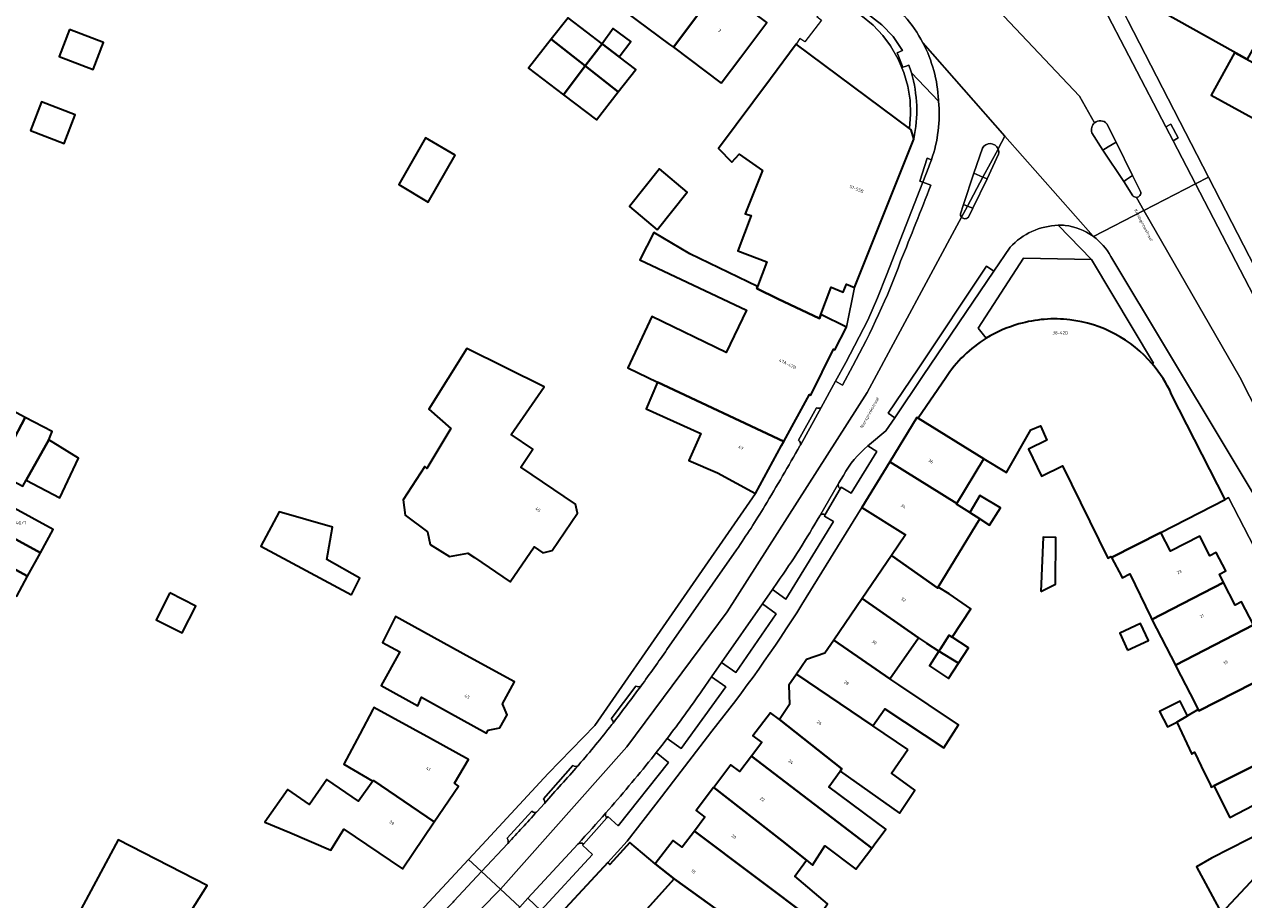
# Model space of a CAD drawing. Header units: metres. Extents: x 197700 to 204338, y 317132 to 325229.
# Tile 806 of 1056: x 202658 to 202798, y 319890 to 319991. Entities that reach past the tile are written whole.
import ezdxf
from ezdxf.enums import TextEntityAlignment as Align

# ---------------------------------------------------------------- set-up
doc = ezdxf.new("R2010")
doc.units = ezdxf.units.M
for name, color, linetype, lineweight in [('B-WE-GR-BEPLANTING_CULTUUR_BODEMBEDEKKER-GV', 90, 'Continuous', 18), ('B-WE-GR-BEPLANTING_CULTUUR_ROOS-GV', 90, 'Continuous', 18), ('B-WE-IE-TERREINAFSCHEIDING_KUNSTMATIG_MUUR-G', 90, 'IE-TERREINAFSCHEIDING-KUNSTMATIG-DICHT', 18), ('B-WE-IE-TERREINAFSCHEIDING_KUNSTMATIG_MUUR-GV', 90, 'Continuous', 18), ('B-WE-OG-BEBOUWING-GV', 7, 'Continuous', 35), ('B-WE-OG-BEBOUWING-T18', 10, 'Continuous', 18), ('B-WE-OG-TERREIN_ERF-GV', 7, 'Continuous', 18), ('B-WE-OG-TOPOGRAFIE-T18', 10, 'Continuous', 18), ('B-WE-VH-VERHARDING_ASFALT-GV', 252, 'Continuous', 18), ('B-WE-VH-VERHARDING_BEDRIJFSVLOERPLAAT-GV', 252, 'Continuous', 18), ('B-WE-VH-VERHARDING_BETONSTRAATSTEEN-GV', 252, 'Continuous', 18), ('B-WE-VH-VERHARDING_GESLOTEN-GV', 252, 'Continuous', 18), ('B-WE-VH-VERHARDING_OPEN-GV', 252, 'Continuous', 18), ('B-WE-VH-VERHARDING_TEGEL-GV', 252, 'Continuous', 18)]:
    doc.layers.add(name, color=color, linetype=linetype, lineweight=lineweight)
doc.styles.add('NLCS-ISO-M200-T18', font='NLCS-ISO.ttf', dxfattribs={"height": 0.36})
doc.linetypes.add('IE-TERREINAFSCHEIDING-KUNSTMATIG-DICHT', pattern='A,8,-1,[82,NLCS.SHX,S=0.75,R=90,X=0,Y=0],-1', length=10)

msp = doc.modelspace()

# ---------------------------------------------------------------- linework, layer by layer
at = {"layer": 'B-WE-GR-BEPLANTING_CULTUUR_BODEMBEDEKKER-GV'}
for points in [[(202751.982, 319937.627), (202752.085, 319937.806), (202753.241, 319937.124), (202756.187, 319941.927), (202755.171, 319942.566)], [(202752.353, 319939.164), (202751.82, 319938.301), (202751.784, 319938.238)], [(202744.752, 319926.856), (202744.162, 319926.009), (202745.709, 319924.906), (202751.21, 319933.84), (202750.162, 319934.472), (202750.259, 319934.641)], [(202732.03, 319908.843), (202733.659, 319907.697), (202738.782, 319914.801), (202737.153, 319915.948)], [(202737.153, 319915.948), (202736.032, 319914.339)], [(202725.083, 319899.696), (202725.207, 319899.836), (202726.393, 319898.782), (202732.204, 319906.085), (202730.778, 319907.221), (202730.218, 319906.509)]]:
    msp.add_lwpolyline(points, dxfattribs=at)
for points in [[(202755.171, 319942.566, 0.0958206), (202752.353, 319939.164)], [(202751.784, 319938.238, 0.3560045), (202751.982, 319937.627)], [(202749.617, 319934.51, -0.0233493), (202744.752, 319926.856)], [(202750.259, 319934.641, 0.4007892), (202749.617, 319934.51)], [(202736.032, 319914.339, -0.0104683), (202732.03, 319908.843)], [(202730.218, 319906.509, -0.0097568), (202724.973, 319900.272)], [(202724.973, 319900.272, 0.3350634), (202725.083, 319899.696)]]:
    msp.add_lwpolyline(points, format="xyb", dxfattribs=at)
msp.add_lwpolyline([(202743.01, 319924.356), (202738.31, 319917.609), (202739.955, 319916.429), (202744.613, 319923.226)], close=True, dxfattribs=at)
at = {"layer": 'B-WE-GR-BEPLANTING_CULTUUR_ROOS-GV'}
for points in [[(202721.748, 319896.671), (202715.982, 319890.427)], [(202715.982, 319890.427), (202717.456, 319889.005), (202723.424, 319895.481), (202722.289, 319896.533), (202722.407, 319896.666)]]:
    msp.add_lwpolyline(points, dxfattribs=at)
msp.add_lwpolyline([(202722.407, 319896.666, 0.3717661), (202721.748, 319896.671)], format="xyb", dxfattribs=at)
at = {"layer": 'B-WE-IE-TERREINAFSCHEIDING_KUNSTMATIG_MUUR-G'}
msp.add_lwpolyline([(202751.567, 319995.099), (202749.271, 319992.071), (202749.835, 319991.62), (202747.9, 319989.146), (202747.334, 319989.516), (202746.914, 319988.885)], dxfattribs=at)
msp.add_lwpolyline([(202760.184, 319985.561, 0.0157528), (202759.892, 319986.458)], format="xyb", dxfattribs=at)
at = {"layer": 'B-WE-IE-TERREINAFSCHEIDING_KUNSTMATIG_MUUR-GV'}
for points in [[(202759.892, 319986.458), (202759.464, 319986.308), (202759.213, 319986.219), (202758.542, 319987.866), (202759.141, 319988.138), (202758.08, 319989.749), (202756.793, 319991.112), (202754.73, 319992.686), (202754.359, 319992.199), (202755.771, 319991.065), (202756.892, 319989.871), (202757.795, 319988.666), (202758.673, 319987.129), (202759.309, 319985.619), (202759.762, 319984.045), (202760.025, 319982.429), (202760.095, 319980.792), (202759.972, 319979.16)], [(202759.972, 319979.16), (202760.173, 319979.01), (202760.461, 319977.973)]]:
    msp.add_lwpolyline(points, dxfattribs=at)
for points in [[(202760.184, 319985.561, 0.0157528), (202759.892, 319986.458)], [(202760.461, 319977.973, 0.1245364), (202760.184, 319985.561)]]:
    msp.add_lwpolyline(points, format="xyb", dxfattribs=at)
at = {"layer": 'B-WE-OG-BEBOUWING-GV'}
for points in [[(202801.532, 319991.812), (202793.066, 319995.062), (202794.413, 319998.608), (202793.369, 319999.142), (202794.022, 320001.114), (202785.616, 320003.713), (202782.758, 319996.192), (202798.922, 319987.147), (202801.321, 319991.436)], [(202732.491, 319999.651), (202727.241, 319992.613), (202732.318, 319988.827), (202732.746, 319988.508), (202738.003, 319995.516)], [(202738.271, 319984.389), (202740.523, 319987.392), (202743.515, 319991.381), (202738.003, 319995.516), (202732.746, 319988.508)], [(202724.532, 319988.927), (202722.753, 319990.282), (202720.625, 319991.902), (202718.681, 319989.433), (202722.583, 319986.362)], [(202663.159, 319990.578), (202661.964, 319987.464), (202665.874, 319985.964), (202667.068, 319989.079)], [(202724.532, 319988.927), (202724.551, 319988.913), (202726.513, 319987.419), (202727.842, 319989.165), (202725.803, 319990.685)], [(202720.098, 319983.035), (202722.583, 319986.362), (202718.681, 319989.433), (202716.063, 319986.107)], [(202724.551, 319988.913), (202724.532, 319988.927), (202722.583, 319986.362), (202726.396, 319983.36), (202728.438, 319985.953), (202726.513, 319987.419)], [(202753.637, 319960.83), (202760.478, 319977.911), (202760.461, 319977.973), (202760.173, 319979.01), (202759.972, 319979.16), (202746.914, 319988.885), (202743.927, 319984.875), (202737.933, 319976.828), (202739.499, 319975.258), (202740.331, 319976.189), (202743.021, 319974.305), (202741.042, 319969.318), (202741.704, 319969.107), (202740.161, 319965.053), (202743.531, 319963.785), (202742.447, 319960.936), (202742.359, 319960.705), (202744.803, 319959.534), (202749.577, 319957.236), (202749.764, 319957.73), (202750.945, 319960.848), (202752.321, 319960.274), (202752.708, 319961.202)], [(202797.423, 319987.886), (202794.741, 319982.98), (202803.514, 319978.184), (202806.196, 319983.09)], [(202720.098, 319983.035), (202723.876, 319980.159), (202726.396, 319983.36), (202722.583, 319986.362)], [(202658.637, 319978.919), (202662.544, 319977.42), (202663.808, 319980.717), (202659.901, 319982.216)], [(202707.58, 319976.058), (202704.182, 319978.094), (202701.105, 319972.688), (202704.503, 319970.652)], [(202730.9, 319967.476), (202734.344, 319971.82), (202731.144, 319974.517), (202727.7, 319970.173)], [(202752.687, 319956.233), (202749.764, 319957.73), (202749.577, 319957.236), (202744.803, 319959.534), (202742.359, 319960.705), (202742.447, 319960.936), (202734.659, 319964.703), (202730.502, 319967.165), (202728.891, 319963.997), (202741.175, 319958.218), (202738.828, 319953.319), (202730.248, 319957.482), (202727.519, 319951.576), (202730.92, 319949.927), (202745.48, 319943.085), (202748.443, 319948.489), (202748.604, 319948.411), (202751.187, 319953.733), (202751.367, 319953.649)], [(202709.069, 319930.218), (202709.81, 319929.711), (202713.936, 319926.886), (202716.716, 319930.946), (202717.714, 319930.248), (202718.76, 319930.492), (202721.681, 319934.81), (202721.466, 319935.858), (202715.155, 319940.127), (202716.539, 319942.173), (202714.037, 319943.865), (202717.841, 319949.358), (202708.933, 319953.799), (202704.574, 319946.798), (202707.103, 319944.578), (202704.325, 319939.945), (202704.117, 319940.206), (202701.61, 319936.334), (202701.838, 319934.589), (202704.416, 319932.678), (202704.712, 319931.204), (202706.942, 319929.8)], [(202737.83, 319939.463), (202742.226, 319937.082), (202745.214, 319942.6), (202745.48, 319943.085), (202730.92, 319949.927), (202729.597, 319946.842), (202735.902, 319943.994), (202734.538, 319940.884)], [(202654.701, 319939.531), (202658.051, 319945.842), (202655.006, 319947.458), (202651.656, 319941.147)], [(202658.051, 319945.842), (202654.701, 319939.531), (202657.747, 319937.915), (202658.165, 319938.616), (202660.754, 319943.261), (202661.131, 319944.207)], [(202757.688, 319940.721), (202765.435, 319935.937), (202768.516, 319941.085), (202760.956, 319945.779), (202760.83, 319945.857)], [(202660.754, 319943.261), (202658.165, 319938.616), (202662.024, 319936.566), (202664.184, 319941.155)], [(202765.435, 319935.937), (202757.688, 319940.721), (202754.472, 319935.463), (202759.501, 319932.301), (202757.883, 319929.93), (202763.223, 319926.162), (202763.286, 319926.266), (202768.072, 319934.149), (202766.91, 319934.881), (202765.38, 319935.845)], [(202768.072, 319934.149), (202769.202, 319933.437), (202770.447, 319935.412), (202768.077, 319936.83), (202766.91, 319934.881)], [(202659.795, 319930.23), (202661.272, 319932.919), (202656.344, 319935.627), (202654.859, 319932.924)], [(202695.649, 319925.418), (202696.615, 319927.322), (202692.822, 319929.453), (202693.456, 319933.191), (202687.33, 319934.976), (202685.214, 319931.005)], [(202653.374, 319930.221), (202658.317, 319927.54), (202659.795, 319930.23), (202654.859, 319932.924)], [(202775.113, 319925.786), (202776.793, 319926.624), (202776.85, 319932.009), (202775.367, 319932.036)], [(202783.244, 319929.694), (202784.426, 319927.479), (202784.495, 319927.346), (202785.367, 319927.816), (202787.775, 319922.812), (202787.9, 319922.569), (202796.174, 319926.813), (202795.682, 319927.769), (202796.415, 319928.147), (202795.318, 319930.279), (202794.584, 319929.902), (202793.413, 319932.178), (202790.043, 319930.444), (202788.945, 319932.578), (202788.932, 319932.603)], [(202652.136, 319927.967), (202657.064, 319925.26), (202658.317, 319927.54), (202653.374, 319930.221)], [(202763.286, 319926.266), (202763.223, 319926.162), (202757.883, 319929.93), (202754.512, 319924.987), (202760.995, 319920.44), (202761.928, 319919.839), (202763.356, 319918.918), (202763.532, 319919.192), (202764.535, 319920.748), (202764.71, 319920.632), (202764.89, 319920.512), (202767.053, 319923.775), (202764.532, 319925.528)], [(202674.693, 319925.614), (202673.138, 319922.508), (202676.149, 319921.002), (202677.703, 319924.107)], [(202796.174, 319926.813), (202787.9, 319922.569), (202790.612, 319917.294), (202799.613, 319921.93), (202798.251, 319924.579), (202797.518, 319924.202)], [(202754.512, 319924.987), (202751.232, 319920.178), (202757.712, 319915.718), (202760.995, 319920.44)], [(202709.3, 319918.182), (202700.712, 319922.906), (202699.21, 319919.913), (202701.211, 319918.812), (202699.075, 319914.931), (202703.303, 319912.596), (202703.701, 319913.605), (202706.827, 319911.884), (202711.207, 319909.473), (202711.393, 319909.811), (202712.745, 319910.054), (202713.58, 319911.57), (202713.061, 319912.845), (202714.441, 319915.354), (202714.443, 319915.353), (202714.443, 319915.354)], [(202785.105, 319919.021), (202787.52, 319920.15), (202786.607, 319922.114), (202784.192, 319920.985)], [(202793.249, 319912.165), (202793.32, 319912.026), (202801.615, 319916.239), (202800.248, 319918.896), (202800.982, 319919.273), (202799.613, 319921.93), (202790.612, 319917.294), (202790.707, 319917.11), (202792.306, 319914)], [(202757.712, 319915.718), (202751.232, 319920.178), (202750.213, 319918.689), (202748.102, 319917.951), (202746.955, 319916.259), (202755.741, 319910.308), (202757.123, 319912.257), (202763.923, 319907.749), (202765.633, 319910.428), (202758.724, 319915.042)], [(202764.89, 319920.512), (202764.71, 319920.632), (202764.535, 319920.748), (202763.532, 319919.192), (202763.356, 319918.918), (202765.614, 319917.506), (202766.753, 319919.273)], [(202765.614, 319917.506), (202763.356, 319918.918), (202762.257, 319917.214), (202764.475, 319915.74)], [(202759.757, 319907.588), (202755.741, 319910.308), (202746.955, 319916.259), (202746.069, 319914.979), (202746.147, 319912.743), (202744.966, 319911.016), (202752.177, 319905.358), (202751.976, 319905.081), (202758.803, 319900.233), (202760.596, 319902.866), (202757.889, 319904.83)], [(202801.615, 319916.239), (202793.32, 319912.026), (202793.249, 319912.165), (202792.016, 319911.437), (202790.779, 319910.708), (202792.504, 319907.04), (202792.823, 319907.272), (202793.603, 319905.649), (202794.642, 319903.461), (202794.746, 319903.241), (202795.053, 319903.394), (202802.114, 319906.915), (202801.019, 319909.069), (202804.407, 319910.813), (202803.254, 319913.055), (202803.987, 319913.432), (202802.687, 319915.96), (202801.953, 319915.583)], [(202790.779, 319910.708), (202792.016, 319911.437), (202791.149, 319913.153), (202788.796, 319911.965), (202789.687, 319910.183)], [(202698.12, 319912.193), (202696.616, 319909.344), (202694.781, 319905.871), (202698.112, 319903.919), (202698.176, 319904.01), (202705.187, 319899.224), (202707.993, 319903.362), (202707.529, 319903.676), (202709.125, 319906.417), (202704.744, 319908.828), (202698.235, 319912.41)], [(202755.608, 319896.216), (202756.08, 319896.843), (202757.16, 319898.281), (202757.251, 319898.402), (202750.653, 319903.26), (202751.976, 319905.081), (202752.177, 319905.358), (202744.966, 319911.016), (202743.943, 319911.786), (202741.926, 319909.141), (202742.944, 319908.365), (202741.746, 319906.793)], [(202806.59, 319897.407), (202805.277, 319900.064), (202808.993, 319901.983), (202805.536, 319908.59), (202802.16, 319906.824), (202802.114, 319906.915), (202795.053, 319903.394), (202796.87, 319899.726), (202799.618, 319901.145), (202801.099, 319898.277), (202794.784, 319895.062), (202793.039, 319894.059), (202795.932, 319888.715), (202799.256, 319892.295), (202801.524, 319894.797)], [(202748.109, 319894.805), (202748.773, 319894.256), (202750.219, 319896.457), (202753.787, 319893.794), (202755.608, 319896.216), (202741.746, 319906.793), (202740.397, 319905.024), (202739.379, 319905.8), (202737.4, 319903.203), (202745.292, 319897.035)], [(202698.112, 319903.919), (202696.47, 319901.604), (202692.817, 319904.124), (202690.789, 319901.221), (202688.312, 319902.973), (202685.646, 319899.202), (202688.534, 319897.993), (202693.259, 319895.973), (202694.777, 319898.402), (202697.385, 319896.633), (202701.526, 319893.825), (202705.187, 319899.224), (202698.176, 319904.01)], [(202749.093, 319887.715), (202750.522, 319889.776), (202746.735, 319892.965), (202748.109, 319894.805), (202745.292, 319897.035), (202737.4, 319903.203), (202737.39, 319903.191), (202735.364, 319900.533), (202736.382, 319899.757), (202735.167, 319898.164)], [(202730.662, 319894.375), (202732.822, 319892.649), (202737.896, 319888.997), (202740.123, 319887.411), (202739.986, 319887.241), (202746.775, 319882.272), (202747.144, 319882.774), (202749.956, 319886.592), (202748.925, 319887.472), (202749.093, 319887.715), (202735.167, 319898.164), (202733.751, 319896.307), (202732.734, 319897.084)], [(202686.461, 319884.803), (202685.742, 319885.423), (202682.281, 319881.93), (202679.486, 319884.501), (202675.593, 319886.471), (202678.996, 319891.905), (202668.759, 319897.175), (202663.603, 319887.547), (202673.312, 319882.551), (202673.482, 319882.812), (202675.803, 319881.452), (202675.936, 319881.374), (202678.79, 319878.502), (202678.568, 319878.275), (202686.042, 319871.249), (202692.829, 319878.035), (202686.151, 319884.496)], [(202730.662, 319894.375), (202727.73, 319896.837), (202725.439, 319894.315), (202725.204, 319894.533), (202717.858, 319886.618), (202717.814, 319882.683), (202720.859, 319879.799), (202727.311, 319886.567), (202728.652, 319888.015), (202732.822, 319892.649)], [(202720.859, 319879.799), (202725.138, 319875.748), (202733.336, 319884.286), (202733.462, 319884.159), (202735.832, 319886.808), (202737.896, 319888.997), (202732.822, 319892.649), (202728.652, 319888.015), (202727.311, 319886.567)]]:
    msp.add_lwpolyline(points, close=True, dxfattribs=at)
for points in [[(202772.584, 319956.617, 0.069917), (202768.819, 319954.98)], [(202778.463, 319957.099, 0.1007038), (202772.584, 319956.617)], [(202787.953, 319952.018, 0.1882697), (202778.463, 319957.099)], [(202768.819, 319954.98, 0.112578), (202764.141, 319950.411)], [(202790.184, 319948.501, 0.0696083), (202787.953, 319952.018)]]:
    msp.add_lwpolyline(points, format="xyb", dxfattribs=at)
for points in [[(202764.141, 319950.411), (202760.956, 319945.779), (202768.516, 319941.085)], [(202768.516, 319941.085), (202771.154, 319939.494), (202773.954, 319944.405), (202775.048, 319944.883), (202775.792, 319943.224), (202773.695, 319942.195), (202775.166, 319939.059), (202777.592, 319940.284), (202782.844, 319929.636), (202783.182, 319929.811), (202783.244, 319929.694), (202788.932, 319932.603), (202788.945, 319932.578), (202796.366, 319936.405), (202790.184, 319948.501)]]:
    msp.add_lwpolyline(points, dxfattribs=at)
at = {"layer": 'B-WE-OG-TERREIN_ERF-GV'}
for points in [[(202727.241, 319992.613), (202721.871, 319996.617), (202720.413, 319993.057), (202714.679, 319997.413), (202716.887, 320000.332), (202716.206, 320000.84), (202718.499, 320003.897), (202721.5, 320007.897), (202727, 320003.771), (202732.491, 319999.651), (202738.003, 319995.516), (202743.515, 319991.381), (202740.523, 319987.392), (202738.271, 319984.389), (202732.746, 319988.508), (202732.318, 319988.827)], [(202722.753, 319990.282), (202724.532, 319988.927), (202725.803, 319990.685), (202727.842, 319989.165), (202726.513, 319987.419), (202728.438, 319985.953), (202726.396, 319983.36), (202723.876, 319980.159), (202720.098, 319983.035), (202716.063, 319986.107), (202718.681, 319989.433), (202720.625, 319991.902)], [(202661.964, 319987.464), (202663.159, 319990.578), (202667.068, 319989.079), (202665.874, 319985.964)], [(202797.423, 319987.886), (202806.196, 319983.09), (202803.514, 319978.184), (202794.741, 319982.98)], [(202662.544, 319977.42), (202658.637, 319978.919), (202659.901, 319982.216), (202663.808, 319980.717)], [(202704.503, 319970.652), (202701.105, 319972.688), (202704.182, 319978.094), (202707.58, 319976.058)], [(202730.9, 319967.476), (202727.7, 319970.173), (202731.144, 319974.517), (202734.344, 319971.82)], [(202709.81, 319929.711), (202709.069, 319930.218), (202706.942, 319929.8), (202704.712, 319931.204), (202704.416, 319932.678), (202701.838, 319934.589), (202701.61, 319936.334), (202704.117, 319940.206), (202704.325, 319939.945), (202707.103, 319944.578), (202704.574, 319946.798), (202708.933, 319953.799), (202717.841, 319949.358), (202714.037, 319943.865), (202716.539, 319942.173), (202715.155, 319940.127), (202721.466, 319935.858), (202721.681, 319934.81), (202718.76, 319930.492), (202717.714, 319930.248), (202716.716, 319930.946), (202713.936, 319926.886)], [(202695.649, 319925.418), (202685.214, 319931.005), (202687.33, 319934.976), (202693.456, 319933.191), (202692.822, 319929.453), (202696.615, 319927.322)], [(202776.793, 319926.624), (202775.113, 319925.786), (202775.367, 319932.036), (202776.85, 319932.009)], [(202673.138, 319922.508), (202674.693, 319925.614), (202677.703, 319924.107), (202676.149, 319921.002)], [(202700.712, 319922.906), (202709.3, 319918.182), (202714.443, 319915.354), (202714.443, 319915.353), (202714.441, 319915.354), (202713.061, 319912.845), (202713.58, 319911.57), (202712.745, 319910.054), (202711.393, 319909.811), (202711.207, 319909.473), (202706.827, 319911.884), (202703.701, 319913.605), (202703.303, 319912.596), (202699.075, 319914.931), (202701.211, 319918.812), (202699.21, 319919.913)], [(202785.105, 319919.021), (202784.192, 319920.985), (202786.607, 319922.114), (202787.52, 319920.15)], [(202696.616, 319909.344), (202698.12, 319912.193), (202698.235, 319912.41), (202704.744, 319908.828), (202709.125, 319906.417), (202707.529, 319903.676), (202707.993, 319903.362), (202705.187, 319899.224), (202701.526, 319893.825), (202697.385, 319896.633), (202694.777, 319898.402), (202693.259, 319895.973), (202688.534, 319897.993), (202685.646, 319899.202), (202688.312, 319902.973), (202690.789, 319901.221), (202692.817, 319904.124), (202696.47, 319901.604), (202698.112, 319903.919), (202694.781, 319905.871)]]:
    msp.add_lwpolyline(points, close=True, dxfattribs=at)
for points in [[(202798.922, 319987.147), (202782.758, 319996.192), (202785.113, 319991.618), (202794.422, 319973.541), (202801.804, 319959.205)], [(202703.065, 319888.362), (202709.141, 319894.887), (202710.709, 319896.571), (202718.325, 319904.806), (202723.696, 319910.344), (202742.226, 319937.082), (202737.83, 319939.463), (202734.538, 319940.884), (202735.902, 319943.994), (202729.597, 319946.842), (202730.92, 319949.927), (202727.519, 319951.576), (202730.248, 319957.482), (202738.828, 319953.319), (202741.175, 319958.218), (202728.891, 319963.997), (202730.502, 319967.165), (202734.659, 319964.703), (202742.447, 319960.936), (202743.531, 319963.785), (202740.161, 319965.053), (202741.704, 319969.107), (202741.042, 319969.318), (202743.021, 319974.305), (202740.331, 319976.189), (202739.499, 319975.258), (202737.933, 319976.828), (202743.927, 319984.875), (202746.914, 319988.885), (202759.972, 319979.16), (202760.095, 319980.792), (202760.025, 319982.429), (202759.762, 319984.045), (202759.309, 319985.619), (202758.673, 319987.129), (202757.795, 319988.666), (202756.892, 319989.871), (202755.771, 319991.065), (202754.359, 319992.199)], [(202655.006, 319947.458), (202658.051, 319945.842), (202661.131, 319944.207), (202660.754, 319943.261), (202664.184, 319941.155), (202662.024, 319936.566), (202658.165, 319938.616), (202657.747, 319937.915)], [(202799.618, 319901.145), (202796.87, 319899.726), (202795.053, 319903.394), (202794.746, 319903.241), (202794.642, 319903.461), (202793.603, 319905.649), (202792.823, 319907.272), (202792.504, 319907.04), (202790.779, 319910.708), (202789.687, 319910.183), (202788.796, 319911.965), (202791.149, 319913.153), (202792.016, 319911.437), (202793.249, 319912.165), (202792.306, 319914), (202790.707, 319917.11), (202790.612, 319917.294), (202787.9, 319922.569), (202787.775, 319922.812), (202785.367, 319927.816), (202784.495, 319927.346), (202784.426, 319927.479), (202783.244, 319929.694), (202783.182, 319929.811), (202782.844, 319929.636), (202777.592, 319940.284), (202775.166, 319939.059), (202773.695, 319942.195), (202775.792, 319943.224), (202775.048, 319944.883), (202773.954, 319944.405), (202771.154, 319939.494), (202768.516, 319941.085), (202765.435, 319935.937), (202765.38, 319935.845), (202766.91, 319934.881), (202768.077, 319936.83), (202770.447, 319935.412), (202769.202, 319933.437), (202768.072, 319934.149), (202763.286, 319926.266), (202764.532, 319925.528), (202767.053, 319923.775), (202764.89, 319920.512), (202766.753, 319919.273), (202765.614, 319917.506), (202764.475, 319915.74), (202762.257, 319917.214), (202763.356, 319918.918), (202761.928, 319919.839), (202760.995, 319920.44), (202757.712, 319915.718), (202758.724, 319915.042), (202765.633, 319910.428), (202763.923, 319907.749), (202757.123, 319912.257), (202755.741, 319910.308), (202759.757, 319907.588), (202757.889, 319904.83), (202760.596, 319902.866), (202758.803, 319900.233), (202751.976, 319905.081), (202750.653, 319903.26), (202757.251, 319898.402), (202757.16, 319898.281), (202756.08, 319896.843), (202755.608, 319896.216), (202753.787, 319893.794), (202750.219, 319896.457), (202748.773, 319894.256), (202748.109, 319894.805), (202746.735, 319892.965), (202750.522, 319889.776)], [(202656.344, 319935.627), (202661.272, 319932.919), (202659.795, 319930.23), (202658.317, 319927.54), (202657.064, 319925.26)], [(202812.174, 319906.715), (202796.754, 319936.605), (202796.366, 319936.405), (202788.945, 319932.578), (202790.043, 319930.444), (202793.413, 319932.178), (202794.584, 319929.902), (202795.318, 319930.279), (202796.415, 319928.147), (202795.682, 319927.769), (202796.174, 319926.813), (202797.518, 319924.202), (202798.251, 319924.579), (202799.613, 319921.93)], [(202799.256, 319892.295), (202795.932, 319888.715), (202793.039, 319894.059), (202794.784, 319895.062), (202801.099, 319898.277)], [(202663.603, 319887.547), (202668.759, 319897.175), (202678.996, 319891.905), (202675.593, 319886.471)]]:
    msp.add_lwpolyline(points, dxfattribs=at)
at = {"layer": 'B-WE-VH-VERHARDING_ASFALT-GV'}
for points in [[(202781.302, 319979.808), (202779.577, 319982.882), (202764.808, 319998.531), (202763.058, 320000)], [(202761.506, 319989.029), (202770.973, 319978.271)], [(202770.973, 319978.271), (202761.506, 319989.029)], [(202763.311, 319982.419), (202763.321, 319982.304)], [(202781.124, 319966.736), (202770.973, 319978.271), (202770.181, 319976.798)], [(202770.181, 319976.798), (202770.973, 319978.271)], [(202770.973, 319978.271), (202781.124, 319966.736), (202781.141, 319966.724), (202781.157, 319966.711), (202786.969, 319969.704), (202786.124, 319971.211)], [(202785.711, 319971.394), (202784.654, 319973.046), (202782.234, 319976.662), (202780.997, 319978.657)], [(202765.833, 319969.312), (202766.174, 319970.39), (202767.377, 319974.007), (202768.368, 319976.891)], [(202770.239, 319976.205), (202768.9, 319973.343), (202767.254, 319969.959), (202766.753, 319968.916)], [(202762.202, 319974.747), (202761.505, 319972.968), (202762.428, 319972.604)], [(202762.428, 319972.604), (202761.505, 319972.968), (202757.309, 319962.254), (202756.266, 319959.634), (202755.146, 319957.048), (202752.614, 319952.167), (202751.438, 319950.028), (202752.241, 319949.57), (202753.42, 319951.794)], [(202783.182, 319964.396), (202809.513, 319920.505), (202825.322, 319889.724), (202828.217, 319891.216), (202798.036, 319950.484), (202786.969, 319969.704), (202781.157, 319966.711)], [(202713.666, 319896.746), (202710.637, 319893.499), (202712.812, 319891.476), (202727.39, 319907.885), (202738.94, 319923.448), (202755.099, 319948.712), (202765.963, 319968.943)], [(202765.963, 319968.943), (202755.099, 319948.712), (202738.94, 319923.448), (202727.39, 319907.885), (202712.812, 319891.476), (202715.039, 319889.406), (202715.982, 319890.427), (202721.748, 319896.671)], [(202755.171, 319942.566), (202755.368, 319942.725), (202757.249, 319944.292), (202758.277, 319945.82), (202757.524, 319946.332), (202760.967, 319951.444), (202768.852, 319963.269), (202769.691, 319962.701), (202771.566, 319965.47)], [(202753.42, 319951.794), (202752.241, 319949.57), (202751.438, 319950.028), (202749.772, 319946.999), (202747.389, 319942.666), (202747.337, 319942.571)], [(202749.617, 319934.51), (202751.784, 319938.238), (202751.82, 319938.301), (202752.353, 319939.164)], [(202740.025, 319930.6), (202732.006, 319919.097)], [(202736.032, 319914.339), (202737.153, 319915.948), (202738.31, 319917.609), (202743.01, 319924.356), (202744.162, 319926.009), (202744.752, 319926.856)], [(202725.791, 319910.618), (202725.66, 319910.449)], [(202730.218, 319906.509), (202730.778, 319907.221), (202731.406, 319908.03), (202732.03, 319908.843)], [(202721.852, 319905.808), (202721.759, 319905.703)], [(202717.89, 319901.366), (202717.002, 319900.384)], [(202668.131, 319842.272), (202671.664, 319845.815), (202671.704, 319845.855), (202673.362, 319847.507), (202681.237, 319855.357), (202684.326, 319858.437), (202703.574, 319877.623), (202708.717, 319882.896), (202714.528, 319888.853), (202715.039, 319889.406), (202712.812, 319891.476), (202680.263, 319858.398), (202668.856, 319848.311), (202666.594, 319846.472)]]:
    msp.add_lwpolyline(points, dxfattribs=at)
for points in [[(202756.587, 319994.619, -0.1192372), (202761.506, 319989.029)], [(202761.506, 319989.029, -0.1094016), (202763.311, 319982.419)], [(202763.321, 319982.304, -0.1044088), (202762.501, 319975.555)], [(202780.997, 319978.657, -0.3224769), (202781.302, 319979.808)], [(202768.368, 319976.891, -0.6282567), (202770.181, 319976.798)], [(202770.181, 319976.798, -0.1518029), (202770.239, 319976.205)], [(202762.501, 319975.555, -0.0135854), (202762.202, 319974.747)], [(202762.428, 319972.604, -0.0016348), (202758.947, 319963.847)], [(202758.947, 319963.847, 0.0016348), (202762.428, 319972.604)], [(202786.124, 319971.211, -0.2290438), (202785.711, 319971.394)], [(202765.963, 319968.943, -0.1899897), (202765.833, 319969.312)], [(202766.753, 319968.916, -0.4392466), (202765.963, 319968.943)], [(202771.566, 319965.47, -0.1994563), (202777.106, 319967.997)], [(202777.106, 319967.997, -0.0239455), (202777.902, 319967.984)], [(202777.902, 319967.984, -0.1266259), (202781.124, 319966.736)], [(202781.157, 319966.711, -0.1128919), (202783.182, 319964.396)], [(202758.947, 319963.847, -0.0376127), (202753.42, 319951.794)], [(202753.42, 319951.794, 0.0376127), (202758.947, 319963.847)], [(202747.337, 319942.571, -0.0067409), (202743.287, 319935.65)], [(202752.353, 319939.164, -0.0958206), (202755.171, 319942.566)], [(202743.287, 319935.65, -0.016133), (202740.025, 319930.6)], [(202744.752, 319926.856, 0.0233493), (202749.617, 319934.51)], [(202732.006, 319919.097, -0.0070246), (202729.026, 319914.902)], [(202729.026, 319914.902, -0.0075271), (202725.791, 319910.618)], [(202732.03, 319908.843, 0.0104683), (202736.032, 319914.339)], [(202725.66, 319910.449, -0.0119661), (202721.852, 319905.808)], [(202724.973, 319900.272, 0.0097568), (202730.218, 319906.509)], [(202721.759, 319905.703, -0.0029014), (202717.89, 319901.366)], [(202717.002, 319900.384, -0.0022899), (202713.666, 319896.746)], [(202721.748, 319896.671, 0.0058261), (202724.973, 319900.272)]]:
    msp.add_lwpolyline(points, format="xyb", dxfattribs=at)
for points in [[(202828.217, 319891.216), (202831.593, 319892.957), (202816.01, 319923.277), (202807.228, 319944.459), (202806.034, 319947.249), (202804.768, 319950.007), (202792.927, 319972.772), (202786.969, 319969.704), (202798.036, 319950.484)], [(202769.691, 319962.701), (202768.852, 319963.269), (202760.967, 319951.444), (202757.524, 319946.332), (202758.277, 319945.82), (202761.558, 319950.695)]]:
    msp.add_lwpolyline(points, close=True, dxfattribs=at)
at = {"layer": 'B-WE-VH-VERHARDING_BEDRIJFSVLOERPLAAT-GV'}
msp.add_lwpolyline([(202789.503, 319979.354), (202790.346, 319977.734), (202790.942, 319978.065), (202790.083, 319979.667)], close=True, dxfattribs=at)
for points in [[(202762.501, 319975.555), (202761.986, 319975.726), (202761.156, 319973.087), (202761.505, 319972.968)], [(202761.505, 319972.968), (202762.202, 319974.747)]]:
    msp.add_lwpolyline(points, dxfattribs=at)
msp.add_lwpolyline([(202762.202, 319974.747, 0.0135854), (202762.501, 319975.555)], format="xyb", dxfattribs=at)
at = {"layer": 'B-WE-VH-VERHARDING_BETONSTRAATSTEEN-GV'}
for points in [[(202749.246, 319946.965), (202747.16, 319943.229)], [(202747.389, 319942.666), (202749.772, 319946.999)], [(202751.784, 319938.238), (202749.617, 319934.51)], [(202750.259, 319934.641), (202751.982, 319937.627)], [(202728.438, 319914.889), (202725.597, 319911.102)], [(202721.16, 319905.728), (202717.761, 319901.895)], [(202716.449, 319900.446), (202713.573, 319897.333)], [(202722.407, 319896.666), (202725.083, 319899.696)]]:
    msp.add_lwpolyline(points, dxfattribs=at)
for points in [[(202749.772, 319946.999, -0.3122148), (202749.246, 319946.965)], [(202747.16, 319943.229, -0.3681714), (202747.389, 319942.666)], [(202751.982, 319937.627, -0.3560045), (202751.784, 319938.238)], [(202749.617, 319934.51, -0.4007892), (202750.259, 319934.641)], [(202725.791, 319910.618, 0.0075271), (202729.026, 319914.902)], [(202729.026, 319914.902, -0.3521801), (202728.438, 319914.889)], [(202725.597, 319911.102, -0.3191014), (202725.791, 319910.618)], [(202717.89, 319901.366, 0.0029014), (202721.759, 319905.703)], [(202721.759, 319905.703, -0.3259), (202721.16, 319905.728)], [(202717.761, 319901.895, -0.3202517), (202717.89, 319901.366)], [(202713.666, 319896.746, 0.0022899), (202717.002, 319900.384)], [(202717.002, 319900.384, -0.3367814), (202716.449, 319900.446)], [(202724.973, 319900.272, -0.0058261), (202721.748, 319896.671)], [(202725.083, 319899.696, -0.3350634), (202724.973, 319900.272)], [(202713.573, 319897.333, -0.3465804), (202713.666, 319896.746)], [(202721.748, 319896.671, -0.3717661), (202722.407, 319896.666)]]:
    msp.add_lwpolyline(points, format="xyb", dxfattribs=at)
at = {"layer": 'B-WE-VH-VERHARDING_GESLOTEN-GV'}
for points in [[(202763.058, 320000), (202764.808, 319998.531), (202779.577, 319982.882), (202781.302, 319979.808)], [(202786.124, 319971.211), (202786.969, 319969.704), (202792.927, 319972.772), (202790.346, 319977.734), (202789.503, 319979.354), (202781.921, 319993.931)], [(202782.707, 319979.707), (202783.791, 319977.593), (202785.667, 319973.747), (202786.606, 319971.881)], [(202659.385, 319840.613), (202666.594, 319846.472), (202668.856, 319848.311), (202680.263, 319858.398), (202712.812, 319891.476), (202710.637, 319893.499), (202707.451, 319890.083), (202707.356, 319889.986), (202705.727, 319888.321), (202704.095, 319886.66), (202703.26, 319885.813), (202701.768, 319884.304), (202700.272, 319882.798), (202694.464, 319876.966), (202691.565, 319874.055), (202683.646, 319866.105), (202677.863, 319860.298), (202669.31, 319851.711), (202667.006, 319849.73)]]:
    msp.add_lwpolyline(points, dxfattribs=at)
for points in [[(202781.302, 319979.808, -0.3993225), (202782.707, 319979.707)], [(202786.606, 319971.881, -0.4929599), (202786.124, 319971.211)]]:
    msp.add_lwpolyline(points, format="xyb", dxfattribs=at)
at = {"layer": 'B-WE-VH-VERHARDING_OPEN-GV'}
for points in [[(202780.927, 319964.059), (202773.123, 319964.222), (202767.881, 319956.134), (202768.819, 319954.98)], [(202787.953, 319952.018), (202788.095, 319952.1), (202780.927, 319964.059)], [(202725.204, 319894.533), (202725.439, 319894.315), (202727.73, 319896.837), (202730.662, 319894.375), (202732.734, 319897.084), (202733.751, 319896.307), (202735.167, 319898.164), (202736.382, 319899.757), (202735.364, 319900.533), (202737.39, 319903.191), (202737.4, 319903.203), (202739.379, 319905.8), (202740.397, 319905.024), (202741.746, 319906.793), (202742.944, 319908.365), (202741.926, 319909.141), (202743.943, 319911.786), (202744.966, 319911.016), (202746.147, 319912.743), (202746.069, 319914.979), (202746.955, 319916.259), (202748.102, 319917.951), (202750.213, 319918.689), (202751.232, 319920.178), (202754.512, 319924.987), (202757.883, 319929.93), (202759.501, 319932.301), (202754.472, 319935.463), (202747.573, 319924.288)], [(202737.181, 319909.681), (202731.363, 319902.114), (202727.422, 319896.996), (202725.204, 319894.533)]]:
    msp.add_lwpolyline(points, dxfattribs=at)
msp.add_lwpolyline([(202749.764, 319957.73), (202752.687, 319956.233), (202753.637, 319960.83), (202752.708, 319961.202), (202752.321, 319960.274), (202750.945, 319960.848)], close=True, dxfattribs=at)
for points in [[(202768.819, 319954.98, -0.069917), (202772.584, 319956.617)], [(202772.584, 319956.617, -0.1007038), (202778.463, 319957.099)], [(202778.463, 319957.099, -0.1882697), (202787.953, 319952.018)], [(202747.573, 319924.288, -0.0280202), (202737.181, 319909.681)]]:
    msp.add_lwpolyline(points, format="xyb", dxfattribs=at)
at = {"layer": 'B-WE-VH-VERHARDING_TEGEL-GV'}
for points in [[(202761.506, 319989.029, 0.1192372), (202756.587, 319994.619)], [(202763.311, 319982.419, 0.1094016), (202761.506, 319989.029)], [(202759.892, 319986.458, -0.0157528), (202760.184, 319985.561)], [(202760.184, 319985.561, -0.1245364), (202760.461, 319977.973)], [(202762.501, 319975.555, 0.1044088), (202763.321, 319982.304)], [(202781.302, 319979.808, 0.3224769), (202780.997, 319978.657)], [(202782.707, 319979.707, 0.3993225), (202781.302, 319979.808)], [(202770.181, 319976.798, 0.6282567), (202768.368, 319976.891)], [(202770.239, 319976.205, 0.1518029), (202770.181, 319976.798)], [(202785.711, 319971.394, 0.2290438), (202786.124, 319971.211)], [(202786.124, 319971.211, 0.4929599), (202786.606, 319971.881)], [(202765.833, 319969.312, 0.1899897), (202765.963, 319968.943)], [(202765.963, 319968.943, 0.4392466), (202766.753, 319968.916)], [(202777.106, 319967.997, 0.1994563), (202771.566, 319965.47)], [(202777.902, 319967.984, 0.0239455), (202777.106, 319967.997)], [(202781.124, 319966.736, 0.1266259), (202777.902, 319967.984)], [(202783.182, 319964.396, 0.1128919), (202781.157, 319966.711)], [(202764.141, 319950.411, -0.112578), (202768.819, 319954.98)], [(202787.953, 319952.018, -0.0696083), (202790.184, 319948.501)], [(202749.246, 319946.965, 0.3122148), (202749.772, 319946.999)], [(202743.287, 319935.65, 0.0067409), (202747.337, 319942.571)], [(202747.389, 319942.666, 0.3681714), (202747.16, 319943.229)], [(202740.025, 319930.6, 0.016133), (202743.287, 319935.65)], [(202737.181, 319909.681, 0.0280202), (202747.573, 319924.288)], [(202729.026, 319914.902, 0.0070246), (202732.006, 319919.097)], [(202728.438, 319914.889, 0.3521801), (202729.026, 319914.902)], [(202721.852, 319905.808, 0.0119661), (202725.66, 319910.449)], [(202725.791, 319910.618, 0.3191014), (202725.597, 319911.102)], [(202721.16, 319905.728, 0.3259), (202721.759, 319905.703)], [(202717.89, 319901.366, 0.3202517), (202717.761, 319901.895)], [(202716.449, 319900.446, 0.3367814), (202717.002, 319900.384)], [(202713.666, 319896.746, 0.3465804), (202713.573, 319897.333)]]:
    msp.add_lwpolyline(points, format="xyb", dxfattribs=at)
for points in [[(202781.921, 319993.931), (202789.503, 319979.354), (202790.083, 319979.667), (202790.942, 319978.065), (202790.346, 319977.734), (202792.927, 319972.772), (202794.422, 319973.541), (202785.113, 319991.618)], [(202754.73, 319992.686), (202756.793, 319991.112), (202758.08, 319989.749), (202759.141, 319988.138), (202758.542, 319987.866), (202759.213, 319986.219), (202759.464, 319986.308), (202759.892, 319986.458)], [(202760.184, 319985.561), (202763.321, 319982.304), (202763.311, 319982.419)], [(202763.321, 319982.304), (202760.184, 319985.561)], [(202780.997, 319978.657), (202782.234, 319976.662), (202782.857, 319977.035), (202783.791, 319977.593), (202782.707, 319979.707)], [(202760.461, 319977.973), (202760.478, 319977.911), (202753.637, 319960.83), (202752.687, 319956.233), (202751.367, 319953.649), (202751.187, 319953.733), (202748.604, 319948.411)], [(202768.368, 319976.891), (202767.377, 319974.007), (202768.435, 319973.546)], [(202770.181, 319976.798), (202770.173, 319976.782), (202768.435, 319973.546), (202768.9, 319973.343), (202770.239, 319976.205)], [(202768.435, 319973.546), (202770.173, 319976.782), (202770.181, 319976.798)], [(202749.772, 319946.999), (202751.438, 319950.028), (202752.614, 319952.167), (202755.146, 319957.048), (202756.266, 319959.634), (202757.309, 319962.254), (202761.505, 319972.968), (202761.156, 319973.087), (202761.986, 319975.726), (202762.501, 319975.555)], [(202786.606, 319971.881), (202785.667, 319973.747), (202784.971, 319973.265), (202784.654, 319973.046), (202785.711, 319971.394)], [(202765.963, 319968.943), (202766.64, 319970.204), (202766.174, 319970.39), (202765.833, 319969.312)], [(202766.64, 319970.204), (202765.963, 319968.943)], [(202766.753, 319968.916), (202767.254, 319969.959), (202766.64, 319970.204)], [(202768.819, 319954.98), (202767.881, 319956.134), (202773.123, 319964.222), (202780.927, 319964.059), (202777.106, 319967.997)], [(202777.106, 319967.997), (202780.927, 319964.059), (202788.095, 319952.1), (202787.953, 319952.018)], [(202781.157, 319966.711), (202781.141, 319966.724), (202781.124, 319966.736)], [(202771.566, 319965.47), (202769.691, 319962.701), (202761.558, 319950.695), (202758.277, 319945.82), (202757.249, 319944.292), (202755.368, 319942.725), (202755.171, 319942.566), (202756.187, 319941.927), (202753.241, 319937.124), (202752.085, 319937.806), (202751.982, 319937.627), (202750.259, 319934.641), (202750.162, 319934.472), (202751.21, 319933.84), (202745.709, 319924.906), (202744.162, 319926.009), (202743.01, 319924.356), (202744.613, 319923.226), (202739.955, 319916.429), (202738.31, 319917.609), (202737.153, 319915.948), (202738.782, 319914.801), (202733.659, 319907.697), (202732.03, 319908.843), (202731.406, 319908.03), (202730.778, 319907.221), (202732.204, 319906.085), (202726.393, 319898.782), (202725.207, 319899.836), (202725.083, 319899.696), (202722.407, 319896.666), (202722.289, 319896.533), (202723.424, 319895.481), (202717.456, 319889.005), (202715.982, 319890.427), (202715.039, 319889.406)], [(202809.513, 319920.505), (202783.182, 319964.396)], [(202757.688, 319940.721), (202760.83, 319945.857), (202760.956, 319945.779), (202764.141, 319950.411)], [(202748.604, 319948.411), (202748.443, 319948.489), (202745.48, 319943.085), (202745.214, 319942.6), (202742.226, 319937.082), (202723.696, 319910.344), (202718.325, 319904.806), (202710.709, 319896.571), (202709.141, 319894.887), (202710.588, 319893.544), (202710.637, 319893.499), (202713.666, 319896.746)], [(202790.184, 319948.501), (202796.366, 319936.405), (202796.754, 319936.605), (202812.174, 319906.715), (202821.818, 319887.917), (202823.581, 319888.826), (202808.852, 319917.484), (202809.61, 319919.945), (202809.513, 319920.505)], [(202747.16, 319943.229), (202749.246, 319946.965)], [(202747.337, 319942.571), (202747.389, 319942.666)], [(202747.573, 319924.288), (202754.472, 319935.463), (202757.688, 319940.721)], [(202732.006, 319919.097), (202740.025, 319930.6)], [(202725.597, 319911.102), (202728.438, 319914.889)], [(202725.66, 319910.449), (202725.791, 319910.618)], [(202714.082, 319883.085), (202714.301, 319883.29), (202717.858, 319886.618), (202725.204, 319894.533), (202727.422, 319896.996), (202731.363, 319902.114), (202737.181, 319909.681)], [(202717.761, 319901.895), (202721.16, 319905.728)], [(202721.759, 319905.703), (202721.852, 319905.808)], [(202713.573, 319897.333), (202716.449, 319900.446)], [(202717.002, 319900.384), (202717.89, 319901.366)], [(202710.588, 319893.544), (202709.141, 319894.887), (202703.065, 319888.362), (202696.835, 319882.04), (202692.829, 319878.035), (202686.042, 319871.249), (202681.699, 319866.907), (202680.02, 319865.258), (202678.839, 319866.416), (202678.755, 319866.332), (202678.001, 319867.086), (202677.619, 319866.704), (202676.056, 319868.041), (202673.822, 319865.806), (202675.271, 319864.357), (202664.338, 319853.424), (202663.922, 319853.728), (202663.131, 319852.674), (202659.184, 319848.499)], [(202707.356, 319889.986), (202707.451, 319890.083), (202710.637, 319893.499), (202710.588, 319893.544)]]:
    msp.add_lwpolyline(points, dxfattribs=at)
for points in [[(202785.667, 319973.747), (202783.791, 319977.593), (202782.857, 319977.035), (202782.234, 319976.662), (202784.654, 319973.046), (202784.971, 319973.265)], [(202767.377, 319974.007), (202766.174, 319970.39), (202766.64, 319970.204), (202768.435, 319973.546)], [(202768.9, 319973.343), (202768.435, 319973.546), (202766.64, 319970.204), (202767.254, 319969.959)], [(202835.045, 319894.737), (202801.804, 319959.205), (202794.422, 319973.541), (202792.927, 319972.772), (202804.768, 319950.007), (202806.034, 319947.249), (202807.228, 319944.459), (202816.01, 319923.277), (202818.82, 319922.265), (202833.376, 319893.876)]]:
    msp.add_lwpolyline(points, close=True, dxfattribs=at)

# ---------------------------------------------------------------- texts
at = {"layer": 'B-WE-OG-BEBOUWING-T18', "style": 'NLCS-ISO-M200-T18'}
for s, rotation, p in [('3', 323.2, (202738.083, 319990.456)), ('51-55B', 338.2, (202753.876, 319972.186)), ('47A-47B', 334.2, (202745.909, 319952.019)), ('47', 331.6, (202740.529, 319942.349)), ('36', 328.6, (202762.425, 319940.799)), ('45', 326, (202717.135, 319935.229)), ('34', 328.6, (202759.247, 319935.603)), ('23', 27.2, (202791.044, 319928.039)), ('32', 325.8, (202759.263, 319924.855)), ('21', 27.2, (202793.661, 319922.954)), ('30', 325.7, (202755.904, 319919.929)), ('19', 27.2, (202796.41, 319917.612)), ('28', 325.7, (202752.705, 319915.246)), ('43', 331.2, (202708.96, 319913.686)), ('26', 325.7, (202749.57, 319910.663)), ('24', 322.7, (202746.291, 319906.156)), ('41', 325.9, (202704.503, 319905.343)), ('22', 322.7, (202743.002, 319901.843)), ('39', 325.9, (202700.289, 319899.127)), ('20', 322.7, (202739.721, 319897.539)), ('18', 322.6, (202735.046, 319893.522))]:
    msp.add_text(s, height=0.36, rotation=rotation, dxfattribs=at).set_placement(p, align=Align.MIDDLE)
for s, p in [('38-42D', (202777.345, 319955.607)), ('24G/7', (202657.426, 319933.697))]:
    msp.add_text(s, height=0.36, dxfattribs=at).set_placement(p, align=Align.MIDDLE)
at = {"layer": 'B-WE-OG-TOPOGRAFIE-T18', "style": 'NLCS-ISO-M200-T18'}
for s, rotation, p in [('Koninginnestraat', 297.6, (202786.908, 319967.982)), ('Niersprinkstraat', 61, (202755.412, 319946.369))]:
    msp.add_text(s, height=0.36, rotation=rotation, dxfattribs=at).set_placement(p, align=Align.MIDDLE)

doc.saveas('drawing.dxf')
